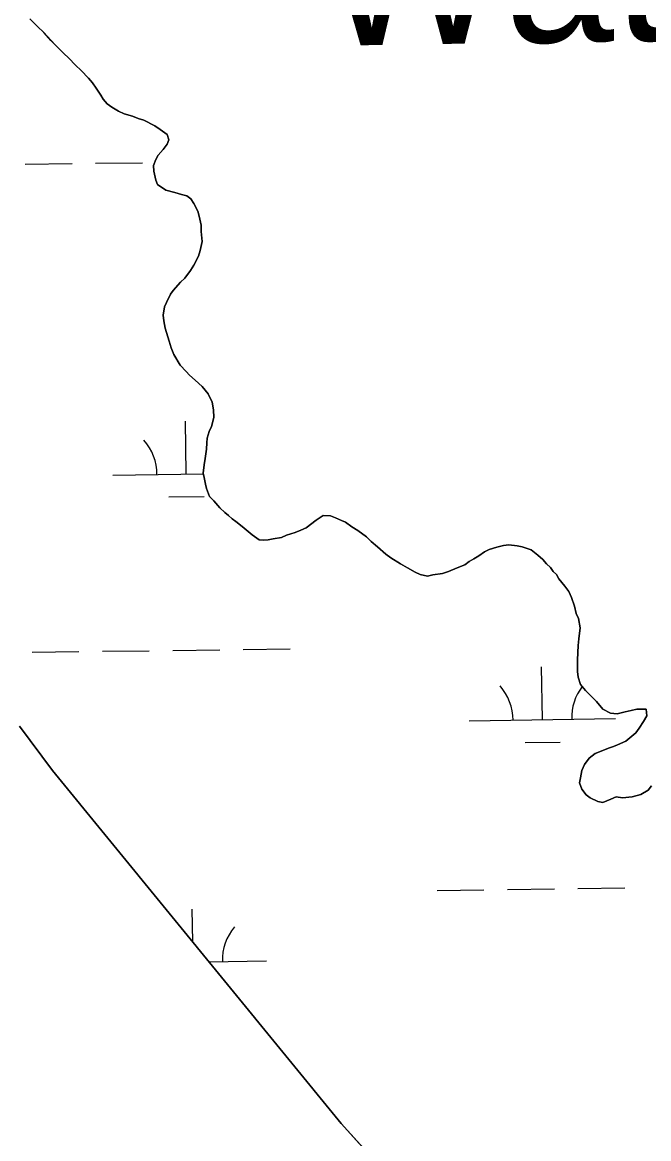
# Model space of a CAD drawing. Extents: x 3767014 to 3805179, y 361544 to 387384.
# Drawn here: x 3771655 to 3772082, y 379718 to 380479 of the extents above; entities that cross this region are included whole.
import ezdxf

# ---------------------------------------------------------------- set-up
doc = ezdxf.new("R2010")
doc.units = 0
for name, color, linetype in [('V-RIVR-IDEN', 7, 'Continuous'), ('V-TOPO-SHOR', 7, 'Continuous'), ('V-WETL-SWMP', 7, 'Continuous')]:
    doc.layers.add(name, color=color, linetype=linetype)

msp = doc.modelspace()

# ---------------------------------------------------------------- linework, layer by layer
at = {"layer": 'V-TOPO-SHOR'}
for points in [[(3771757.848, 380252.826), (3771755.97, 380257.502), (3771754.719, 380261.866), (3771752.839, 380267.791), (3771751.901, 380270.91), (3771750.959, 380275.899), (3771750.641, 380279.643), (3771751.571, 380285.257), (3771752.814, 380288.378), (3771755.616, 380293.995), (3771757.483, 380296.494), (3771762.466, 380302.114), (3771765.27, 380304.926), (3771769.321, 380310.232), (3771771.5, 380313.666), (3771774.611, 380319.909), (3771775.854, 380323.652), (3771777.093, 380329.893), (3771776.462, 380336.754), (3771776.456, 380341.122), (3771775.201, 380347.047), (3771774.263, 380350.475), (3771771.449, 380355.775), (3771769.573, 380358.892), (3771766.763, 380361.071), (3771763.019, 380362.003), (3771758.651, 380363.244), (3771752.411, 380364.797), (3771746.791, 380368.846), (3771745.54, 380371.651), (3771744.284, 380377.888), (3771743.969, 380381.631), (3771745.523, 380385.686), (3771747.078, 380388.808), (3771750.506, 380392.555), (3771753.308, 380396.301), (3771754.553, 380399.111), (3771753.299, 380402.853), (3771748.618, 380406.279), (3771744.872, 380408.767), (3771737.38, 380412.503), (3771733.637, 380413.746), (3771729.579, 380415.3), (3771723.962, 380416.853), (3771720.216, 380418.721), (3771715.534, 380421.52), (3771712.413, 380423.701), (3771709.601, 380426.816), (3771708.039, 380429.622), (3771704.913, 380434.298), (3771702.415, 380438.037), (3771699.603, 380441.152), (3771694.606, 380446.448), (3771690.86, 380450.188), (3771686.174, 380454.862), (3771682.74, 380458.288), (3771677.429, 380463.584), (3771673.995, 380467.01), (3771669.311, 380472.309), (3771664.938, 380476.357), (3771659.628, 380481.654)], [(3772065.693, 380009.278), (3772060.082, 380008.025), (3772055.713, 380008.332), (3772050.409, 380011.132), (3772046.034, 380016.43), (3772041.037, 380021.415), (3772038.539, 380023.907), (3772035.102, 380027.956), (3772033.538, 380032.945), (3772033.22, 380036.689), (3772033.212, 380044.799), (3772033.511, 380054.467), (3772034.129, 380059.147), (3772035.055, 380066.635), (3772033.802, 380072.873), (3772032.237, 380076.301), (3772030.984, 380081.29), (3772029.106, 380087.215), (3772027.23, 380091.268), (3772024.418, 380095.008), (3772020.357, 380099.992), (3772018.794, 380102.798), (3772016.607, 380104.979), (3772014.733, 380107.783), (3772011.923, 380110.275), (3772009.422, 380113.079), (3772005.988, 380116.194), (3772001.617, 380119.62), (3771995.375, 380121.795), (3771991.945, 380122.416), (3771986.329, 380123.032), (3771982.585, 380122.717), (3771978.221, 380121.464), (3771972.921, 380119.899), (3771969.804, 380118.334), (3771965.751, 380115.522), (3771962.322, 380113.646), (3771959.205, 380111.77), (3771956.402, 380109.583), (3771951.101, 380107.394), (3771945.179, 380104.891), (3771941.124, 380103.64), (3771934.574, 380102.696), (3771930.832, 380101.756), (3771925.841, 380102.997), (3771922.409, 380104.551), (3771917.103, 380107.353), (3771912.421, 380110.155), (3771905.865, 380114.201), (3771902.431, 380116.694), (3771896.811, 380121.677), (3771892.439, 380125.414), (3771889.315, 380128.529), (3771883.384, 380132.889), (3771879.325, 380135.38), (3771874.957, 380138.495), (3771872.147, 380139.738), (3771868.09, 380141.606), (3771864.657, 380142.849), (3771859.666, 380143.154), (3771854.991, 380140.029), (3771848.134, 380134.718), (3771844.394, 380133.154), (3771840.653, 380131.591), (3771834.73, 380129.711), (3771831.3, 380128.148), (3771825.686, 380127.204), (3771822.256, 380126.578), (3771819.136, 380126.262), (3771816.017, 380126.569), (3771811.336, 380129.996), (3771807.277, 380133.422), (3771804.467, 380135.601), (3771800.094, 380139.027), (3771797.598, 380140.895), (3771795.099, 380143.076), (3771792.601, 380145.255), (3771789.166, 380148.37), (3771785.107, 380153.046), (3771782.295, 380156.161), (3771780.106, 380161.461), (3771779.479, 380164.578), (3771778.537, 380168.944), (3771777.908, 380172.064), (3771778.527, 380177.679), (3771779.143, 380182.046), (3771780.073, 380188.286), (3771780.378, 380192.652), (3771780.687, 380195.771), (3771781.928, 380200.453), (3771783.485, 380203.885), (3771785.037, 380209.814), (3771785.031, 380215.117), (3771784.089, 380220.419), (3771781.275, 380226.028), (3771777.214, 380231.015), (3771772.53, 380235.375), (3771768.471, 380238.802), (3771766.284, 380241.294), (3771762.225, 380245.656), (3771757.848, 380252.826)], [(3772083.533, 379958.771), (3772081.354, 379955.961), (3772076.367, 379952.835), (3772070.442, 379951.269), (3772063.893, 379950.638), (3772059.527, 379951.254), (3772055.785, 379949.692), (3772050.485, 379947.5), (3772047.052, 379948.121), (3772041.748, 379950.609), (3772038.936, 379952.79), (3772036.126, 379956.53), (3772034.562, 379960.894), (3772035.18, 379964.327), (3772036.11, 379969.318), (3772037.978, 379973.375), (3772041.091, 379977.745), (3772045.141, 379980.87), (3772049.194, 379982.435), (3772054.183, 379984.624), (3772057.614, 379985.565), (3772060.418, 379986.816), (3772066.029, 379989.316), (3772072.886, 379994.94), (3772075.065, 379998.061), (3772078.178, 380002.743), (3772080.357, 380006.491), (3772080.039, 380011.169), (3772073.49, 380011.16), (3772069.748, 380010.22), (3772065.693, 380009.278)], [(3771652.562, 379999.622), (3771675.158, 379969.31), (3771871.879, 379728.78), (3771996.903, 379590.849)]]:
    msp.add_lwpolyline(points, dxfattribs=at)
at = {"layer": 'V-WETL-SWMP'}
for p, q in [((3771659.629, 380481.654), (3771664.938, 380476.358)), ((3771664.938, 380476.358), (3771669.31, 380472.308)), ((3771669.31, 380472.308), (3771673.995, 380467.011)), ((3771673.995, 380467.011), (3771677.43, 380463.584)), ((3771677.43, 380463.584), (3771682.739, 380458.288)), ((3771682.739, 380458.288), (3771686.174, 380454.861)), ((3771686.174, 380454.861), (3771690.859, 380450.188)), ((3771690.859, 380450.188), (3771694.606, 380446.449)), ((3771694.606, 380446.449), (3771699.603, 380441.153)), ((3771699.603, 380441.153), (3771702.415, 380438.037)), ((3771702.415, 380438.037), (3771704.914, 380434.297)), ((3771704.914, 380434.297), (3771708.039, 380429.622)), ((3771708.039, 380429.622), (3771709.602, 380426.817)), ((3771709.602, 380426.817), (3771712.413, 380423.701)), ((3771712.413, 380423.701), (3771715.535, 380421.521)), ((3771715.535, 380421.521), (3771720.217, 380418.72)), ((3771720.217, 380418.72), (3771723.962, 380416.853)), ((3771723.962, 380416.853), (3771729.579, 380415.3)), ((3771729.579, 380415.3), (3771733.636, 380413.745)), ((3771733.636, 380413.745), (3771737.38, 380412.502)), ((3771737.38, 380412.502), (3771744.871, 380408.768)), ((3771744.871, 380408.768), (3771748.617, 380406.278)), ((3771748.617, 380406.278), (3771753.3, 380402.852)), ((3771753.3, 380402.852), (3771754.552, 380399.111)), ((3771753.308, 380396.302), (3771750.505, 380392.556)), ((3771754.552, 380399.111), (3771753.308, 380396.302)), ((3771747.078, 380388.808), (3771745.523, 380385.687)), ((3771750.505, 380392.556), (3771747.078, 380388.808)), ((3771656.546, 380382.511), (3771688.543, 380382.956)), ((3771704.542, 380383.178), (3771736.538, 380383.623)), ((3771745.523, 380385.687), (3771743.968, 380381.631)), ((3771743.968, 380381.631), (3771744.284, 380377.888)), ((3771744.284, 380377.888), (3771745.54, 380371.651)), ((3771745.54, 380371.651), (3771746.791, 380368.845)), ((3771746.791, 380368.845), (3771752.41, 380364.797)), ((3771752.41, 380364.797), (3771758.65, 380363.245)), ((3771758.65, 380363.245), (3771763.019, 380362.003)), ((3771763.019, 380362.003), (3771766.763, 380361.072)), ((3771766.763, 380361.072), (3771769.573, 380358.892)), ((3771769.573, 380358.892), (3771771.448, 380355.775)), ((3771771.448, 380355.775), (3771774.262, 380350.476)), ((3771774.262, 380350.476), (3771775.201, 380347.046)), ((3771775.201, 380347.046), (3771776.456, 380341.121)), ((3771776.456, 380341.121), (3771776.462, 380336.754)), ((3771776.462, 380336.754), (3771777.094, 380329.892)), ((3771777.094, 380329.892), (3771775.854, 380323.653)), ((3771774.611, 380319.908), (3771771.499, 380313.666)), ((3771775.854, 380323.653), (3771774.611, 380319.908)), ((3771771.499, 380313.666), (3771769.32, 380310.232)), ((3771765.271, 380304.925), (3771762.467, 380302.114)), ((3771769.32, 380310.232), (3771765.271, 380304.925)), ((3771757.483, 380296.494), (3771755.615, 380293.996)), ((3771762.467, 380302.114), (3771757.483, 380296.494)), ((3771752.815, 380288.378), (3771751.571, 380285.257)), ((3771755.615, 380293.996), (3771752.815, 380288.378)), ((3771751.571, 380285.257), (3771750.642, 380279.642)), ((3771750.642, 380279.642), (3771750.958, 380275.899)), ((3771750.958, 380275.899), (3771751.9, 380270.91)), ((3771751.9, 380270.91), (3771752.839, 380267.792)), ((3771752.839, 380267.792), (3771754.718, 380261.867)), ((3771754.718, 380261.867), (3771755.971, 380257.502)), ((3771755.971, 380257.502), (3771757.848, 380252.826)), ((3771757.848, 380252.826), (3771762.224, 380245.657)), ((3771762.224, 380245.657), (3771766.284, 380241.295)), ((3771766.284, 380241.295), (3771768.47, 380238.802)), ((3771768.47, 380238.802), (3771772.53, 380235.376)), ((3771772.53, 380235.376), (3771777.214, 380231.015)), ((3771777.214, 380231.015), (3771781.275, 380226.029)), ((3771781.275, 380226.029), (3771784.089, 380220.418)), ((3771784.089, 380220.418), (3771785.031, 380215.117)), ((3771785.031, 380215.117), (3771785.037, 380209.814)), ((3771766.333, 380171.412), (3771765.833, 380207.408)), ((3771785.037, 380209.814), (3771783.485, 380203.886)), ((3771781.929, 380200.453), (3771780.687, 380195.772)), ((3771783.485, 380203.886), (3771781.929, 380200.453)), ((3771780.379, 380192.653), (3771780.073, 380188.286)), ((3771780.687, 380195.772), (3771780.379, 380192.653)), ((3771779.144, 380182.046), (3771778.526, 380177.679)), ((3771780.073, 380188.286), (3771779.144, 380182.046)), ((3771778.526, 380177.679), (3771777.909, 380172.063)), ((3771716.338, 380170.717), (3771778.007, 380171.574)), ((3771777.909, 380172.063), (3771778.536, 380168.945)), ((3771778.536, 380168.945), (3771779.478, 380164.579)), ((3771779.478, 380164.579), (3771780.105, 380161.461)), ((3771780.105, 380161.461), (3771782.295, 380156.161)), ((3771754.548, 380155.816), (3771778.546, 380156.149)), ((3771782.295, 380156.161), (3771785.106, 380153.045)), ((3771785.106, 380153.045), (3771789.167, 380148.371)), ((3771789.167, 380148.371), (3771792.601, 380145.256)), ((3771792.601, 380145.256), (3771795.099, 380143.076)), ((3771795.099, 380143.076), (3771797.597, 380140.896)), ((3771797.597, 380140.896), (3771800.095, 380139.027)), ((3771800.095, 380139.027), (3771804.466, 380135.601)), ((3771848.135, 380134.718), (3771854.991, 380140.029)), ((3771854.991, 380140.029), (3771859.666, 380143.154)), ((3771859.666, 380143.154), (3771864.657, 380142.848)), ((3771864.657, 380142.848), (3771868.09, 380141.605)), ((3771868.09, 380141.605), (3771872.147, 380139.738)), ((3771872.147, 380139.738), (3771874.956, 380138.494)), ((3771874.956, 380138.494), (3771879.326, 380135.38)), ((3771804.466, 380135.601), (3771807.276, 380133.421)), ((3771807.276, 380133.421), (3771811.335, 380129.995)), ((3771811.335, 380129.995), (3771816.018, 380126.57)), ((3771825.687, 380127.205), (3771831.3, 380128.148)), ((3771831.3, 380128.148), (3771834.729, 380129.711)), ((3771834.729, 380129.711), (3771840.653, 380131.59)), ((3771840.653, 380131.59), (3771844.394, 380133.154)), ((3771844.394, 380133.154), (3771848.135, 380134.718)), ((3771879.326, 380135.38), (3771883.384, 380132.89)), ((3771883.384, 380132.89), (3771889.316, 380128.53)), ((3771889.316, 380128.53), (3771892.439, 380125.415)), ((3771816.018, 380126.57), (3771819.137, 380126.262)), ((3771819.137, 380126.262), (3771822.256, 380126.577)), ((3771822.256, 380126.577), (3771825.687, 380127.205)), ((3771892.439, 380125.415), (3771896.81, 380121.677)), ((3771896.81, 380121.677), (3771902.431, 380116.693)), ((3771972.92, 380119.898), (3771978.221, 380121.464)), ((3771978.221, 380121.464), (3771982.586, 380122.717)), ((3771982.586, 380122.717), (3771986.329, 380123.033)), ((3771986.329, 380123.033), (3771991.944, 380122.416)), ((3771991.944, 380122.416), (3771995.376, 380121.796)), ((3771995.376, 380121.796), (3772001.617, 380119.62)), ((3771902.431, 380116.693), (3771905.865, 380114.202)), ((3771905.865, 380114.202), (3771912.42, 380110.155)), ((3771959.206, 380111.771), (3771962.323, 380113.646)), ((3771962.323, 380113.646), (3771965.751, 380115.522)), ((3771965.751, 380115.522), (3771969.803, 380118.334)), ((3771969.803, 380118.334), (3771972.92, 380119.898)), ((3772001.617, 380119.62), (3772005.988, 380116.195)), ((3772005.988, 380116.195), (3772009.423, 380113.08)), ((3772009.423, 380113.08), (3772011.922, 380110.275)), ((3771912.42, 380110.155), (3771917.102, 380107.353)), ((3771917.102, 380107.353), (3771922.408, 380104.552)), ((3771945.178, 380104.892), (3771951.101, 380107.394)), ((3771951.101, 380107.394), (3771956.401, 380109.584)), ((3771956.401, 380109.584), (3771959.206, 380111.771)), ((3772011.922, 380110.275), (3772014.732, 380107.784)), ((3772014.732, 380107.784), (3772016.607, 380104.979)), ((3771922.408, 380104.552), (3771925.841, 380102.997)), ((3771925.841, 380102.997), (3771930.833, 380101.755)), ((3771930.833, 380101.755), (3771934.575, 380102.696)), ((3771934.575, 380102.696), (3771941.124, 380103.639)), ((3771941.124, 380103.639), (3771945.178, 380104.892)), ((3772016.607, 380104.979), (3772018.793, 380102.798)), ((3772018.793, 380102.798), (3772020.356, 380099.992)), ((3772020.356, 380099.992), (3772024.417, 380095.007)), ((3772024.417, 380095.007), (3772027.229, 380091.267)), ((3772027.229, 380091.267), (3772029.105, 380087.214)), ((3772029.105, 380087.214), (3772030.984, 380081.29)), ((3772030.984, 380081.29), (3772032.237, 380076.301)), ((3772032.237, 380076.301), (3772033.801, 380072.872)), ((3772033.801, 380072.872), (3772035.056, 380066.635)), ((3772035.056, 380066.635), (3772034.13, 380059.148)), ((3771805.153, 380051.869), (3771837.15, 380052.313)), ((3772033.511, 380054.468), (3772033.211, 380044.799)), ((3772034.13, 380059.148), (3772033.511, 380054.468)), ((3771661.167, 380049.869), (3771693.164, 380050.313)), ((3771709.162, 380050.535), (3771741.159, 380050.98)), ((3771757.158, 380051.202), (3771789.155, 380051.646)), ((3772033.211, 380044.799), (3772033.221, 380036.689)), ((3772009.154, 380003.956), (3772008.654, 380039.952)), ((3772033.221, 380036.689), (3772033.538, 380032.946)), ((3772033.538, 380032.946), (3772035.103, 380027.957)), ((3772035.103, 380027.957), (3772038.539, 380023.907)), ((3772038.539, 380023.907), (3772041.038, 380021.414)), ((3772041.038, 380021.414), (3772046.034, 380016.43)), ((3772046.034, 380016.43), (3772050.408, 380011.132)), ((3772050.408, 380011.132), (3772055.714, 380008.332)), ((3772055.714, 380008.332), (3772060.081, 380008.025)), ((3772060.081, 380008.025), (3772065.694, 380009.279)), ((3772065.694, 380009.279), (3772069.748, 380010.22)), ((3772069.748, 380010.22), (3772073.489, 380011.16)), ((3772073.489, 380011.16), (3772080.04, 380011.168)), ((3772080.357, 380006.49), (3772078.178, 380002.744)), ((3772080.04, 380011.168), (3772080.357, 380006.49)), ((3771675.159, 379969.31), (3771652.562, 379999.622)), ((3771959.159, 380003.261), (3772059.149, 380004.65)), ((3772078.178, 380002.744), (3772075.065, 379998.062)), ((3772072.885, 379994.94), (3772066.03, 379989.317)), ((3772075.065, 379998.062), (3772072.885, 379994.94)), ((3771997.37, 379988.359), (3772021.367, 379988.693)), ((3772054.183, 379984.624), (3772049.195, 379982.435)), ((3772057.613, 379985.564), (3772054.183, 379984.624)), ((3772060.418, 379986.815), (3772057.613, 379985.564)), ((3772066.03, 379989.317), (3772060.418, 379986.815)), ((3772041.09, 379977.746), (3772037.977, 379973.375)), ((3772045.142, 379980.87), (3772041.09, 379977.746)), ((3772049.195, 379982.435), (3772045.142, 379980.87)), ((3771871.878, 379728.78), (3771675.159, 379969.31)), ((3772036.11, 379969.318), (3772035.18, 379964.326)), ((3772037.977, 379973.375), (3772036.11, 379969.318)), ((3772035.18, 379964.326), (3772034.561, 379960.895)), ((3772034.561, 379960.895), (3772036.126, 379956.53)), ((3772036.126, 379956.53), (3772038.937, 379952.79)), ((3772076.367, 379952.835), (3772081.354, 379955.961)), ((3772081.354, 379955.961), (3772083.534, 379958.771)), ((3772038.937, 379952.79), (3772041.747, 379950.61)), ((3772041.747, 379950.61), (3772047.053, 379948.121)), ((3772047.053, 379948.121), (3772050.485, 379947.501)), ((3772050.485, 379947.501), (3772055.785, 379949.691)), ((3772055.785, 379949.691), (3772059.526, 379951.255)), ((3772059.526, 379951.255), (3772063.893, 379950.637)), ((3772063.893, 379950.637), (3772070.443, 379951.269)), ((3772070.443, 379951.269), (3772076.367, 379952.835)), ((3771937.357, 379887.515), (3771969.354, 379887.96)), ((3771985.352, 379888.182), (3772017.349, 379888.626)), ((3772033.347, 379888.849), (3772065.344, 379889.293)), ((3771770.764, 379852.413), (3771770.454, 379874.766)), ((3771781.8, 379838.92), (3771820.949, 379839.464)), ((3771996.902, 379590.849), (3771871.878, 379728.78))]:
    msp.add_line(p, q, dxfattribs=at)
for centre, start, end in [((3771711.089, 380171.119), 0.024037, 41.567696), ((3771953.91, 380003.663), 0.024037, 41.567696), ((3772064.385, 380005.198), 142.771915, 181.567693), ((3771826.185, 379840.011), 140.024034, 181.567693)]:
    msp.add_arc(centre, 35.246, start, end, dxfattribs=at)

# ---------------------------------------------------------------- texts
at = {"layer": 'V-RIVR-IDEN'}
msp.add_text('Water', height=100, rotation=0.919589, dxfattribs=at).set_placement((3771857.537, 380463.182))

doc.saveas('drawing.dxf')
